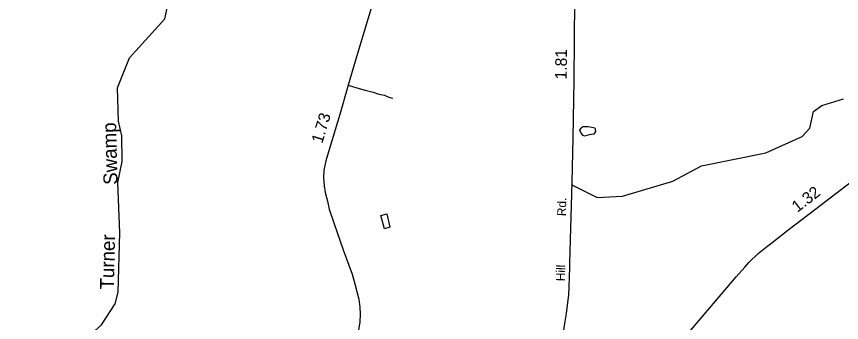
# Model space of a CAD drawing. Extents: x 2206922 to 2357709, y 510027 to 673830.
# Drawn here: x 2330646 to 2339495, y 657535 to 660813 of the extents above; entities that cross this region are included whole.
import ezdxf

# ---------------------------------------------------------------- set-up
doc = ezdxf.new("R2010")
doc.units = 0
for name, color, linetype in [('Exist Hydrographic Creek Single Shore', 7, 'Continuous'), ('Exist Hydrographic Creek Single Shore Label', 7, 'Continuous'), ('Exist Hydrographic Misc Water Feature', 7, 'Continuous'), ('Exist Road Non-System Type 51', 7, 'Continuous'), ('Exist Road Primary NC Attributed', 7, 'Continuous'), ('Exist Road Primary NC Mileage Hundredths English Label', 7, 'Continuous'), ('Exist Road Secondary Mileage Hundredths English Label', 7, 'Continuous'), ('Exist Road Secondary Type 51 Attributed', 7, 'Continuous'), ('Exist Road Secondary Type 51 Label', 7, 'Continuous')]:
    doc.layers.add(name, color=color, linetype=linetype)

msp = doc.modelspace()

# ---------------------------------------------------------------- linework, layer by layer
at = {"layer": 'Exist Hydrographic Creek Single Shore'}
for points in [[(2330646.2, 656917.2), (2330911.3, 657075.7), (2331209.2, 657196), (2331556.2, 657508.7), (2331703.2, 657734.6), (2331735.2, 657860.6), (2331754.3, 658494.8), (2331731.3, 659035.3), (2331779.3, 659260.4), (2331776.2, 659536), (2331741.2, 659692), (2331728.2, 660049.3), (2331858.2, 660369.6), (2332237.2, 660788.6), (2332348.3, 661298.5)], [(2336596.4, 659012.7), (2336872.4, 658872.9), (2337147.4, 658887.4), (2337686.2, 659050.4), (2337992.4, 659213.7), (2338682.4, 659353.3), (2339072.4, 659526.6), (2339154.4, 659618.6), (2339193.4, 659794.1), (2339284.4, 659860.1), (2339516.3, 659931.9)]]:
    msp.add_lwpolyline(points, dxfattribs=at)
at = {"layer": 'Exist Hydrographic Misc Water Feature'}
for points in [[(2336848.2, 659620.6), (2336854.8, 659581), (2336838.3, 659551.3), (2336788.8, 659544.7), (2336739.3, 659531.5), (2336722.8, 659538.1), (2336703, 659564.5), (2336689.8, 659594.2), (2336699.7, 659614), (2336703, 659620.6), (2336719.5, 659633.8), (2336742.6, 659633.8), (2336778.9, 659633.8), (2336818.5, 659627.2), (2336848.2, 659620.6)], [(2334617, 658698.8), (2334651.5, 658554.7), (2334592.7, 658538.4), (2334552.1, 658682.5), (2334617, 658698.8)]]:
    msp.add_lwpolyline(points, dxfattribs=at)
at = {"layer": 'Exist Road Non-System Type 51'}
msp.add_lwpolyline([(2334203, 660078.2), (2334295, 660050.7), (2334387.2, 660025.8), (2334471.4, 660002.6), (2334531.6, 659981.2), (2334591.7, 659969.9), (2334637.9, 659950.3), (2334678, 659939)], dxfattribs=at)
at = {"layer": 'Exist Road Primary NC Attributed'}
msp.add_lwpolyline([(2336513.5, 655946.3), (2336652.6, 656084.2), (2336810.6, 656238), (2336929.1, 656363.5), (2337029.8, 656470.6), (2337104.7, 656552.7), (2337142.2, 656593.8), (2337291.3, 656762.8), (2338365.7, 658023.1), (2338456.9, 658127.5), (2338501, 658177.5), (2338602.3, 658273.1), (2338671.4, 658330.4), (2338766.8, 658403.9), (2338919.6, 658522.9), (2339206, 658742.7), (2339723.1, 659139.5), (2340607.4, 659812.7), (2341648.8, 660604.2), (2341672.5, 660622.7)], dxfattribs=at)
at = {"layer": 'Exist Road Secondary Type 51 Attributed'}
for points in [[(2334574.2, 661319), (2334283.6, 660346), (2334203, 660078.2), (2334114.2, 659762.9), (2334004.2, 659397.9), (2333965.6, 659267.5), (2333943, 659167.6), (2333937.5, 659089.3), (2333944.4, 659000), (2333956.9, 658928.3), (2333980.5, 658833.7), (2334001.4, 658748.8), (2334050, 658602.1), (2334150.1, 658314.8), (2334244.7, 658051.8), (2334275.3, 657947.5), (2334301.7, 657851.5), (2334318.4, 657785.4), (2334328.3, 657700.2), (2334332.3, 657624.7), (2334327.9, 657542.3), (2334315.6, 657453.6)], [(2336500.3, 657340.4), (2336531.6, 657544.3), (2336544, 657630.3), (2336554.9, 657722.3), (2336564.9, 657801), (2336568.9, 657829.4), (2336569.4, 657854.4), (2336572.9, 657890.5), (2336574.3, 657940.4), (2336577.6, 657990.5), (2336579, 658040.4), (2336580.2, 658104.5), (2336581.5, 658172.4), (2336604.6, 659033.9), (2336616.4, 659514.6), (2336626.6, 660130.4), (2336631, 660559.6), (2336634, 660990.3)]]:
    msp.add_lwpolyline(points, dxfattribs=at)

# ---------------------------------------------------------------- texts
at = {"layer": 'Exist Hydrographic Creek Single Shore Label'}
for s, rotation, p in [('Swamp', 91.34647, (2331730.1, 659011.5)), ('Turner', 88.64766, (2331690.7, 657886.9))]:
    msp.add_text(s, height=150, rotation=rotation, dxfattribs=at).set_placement(p)
at = {"layer": 'Exist Road Primary NC Mileage Hundredths English Label'}
msp.add_text('1.32', height=125, rotation=37.40973, dxfattribs=at).set_placement((2339021, 658709.5))
at = {"layer": 'Exist Road Secondary Mileage Hundredths English Label'}
for s, rotation, p in [('1.81', 89.41159, (2336547.4, 660138.7)), ('1.73', 73.22877, (2333925.4, 659446.6))]:
    msp.add_text(s, height=125, rotation=rotation, dxfattribs=at).set_placement(p)
at = {"layer": 'Exist Road Secondary Type 51 Label'}
for s, rotation, p in [('Rd.', 89.14448, (2336539.8, 658673.8)), ('Hill', 88.92682, (2336528.6, 657976.6))]:
    msp.add_text(s, height=95, rotation=rotation, dxfattribs=at).set_placement(p)

doc.saveas('drawing.dxf')
